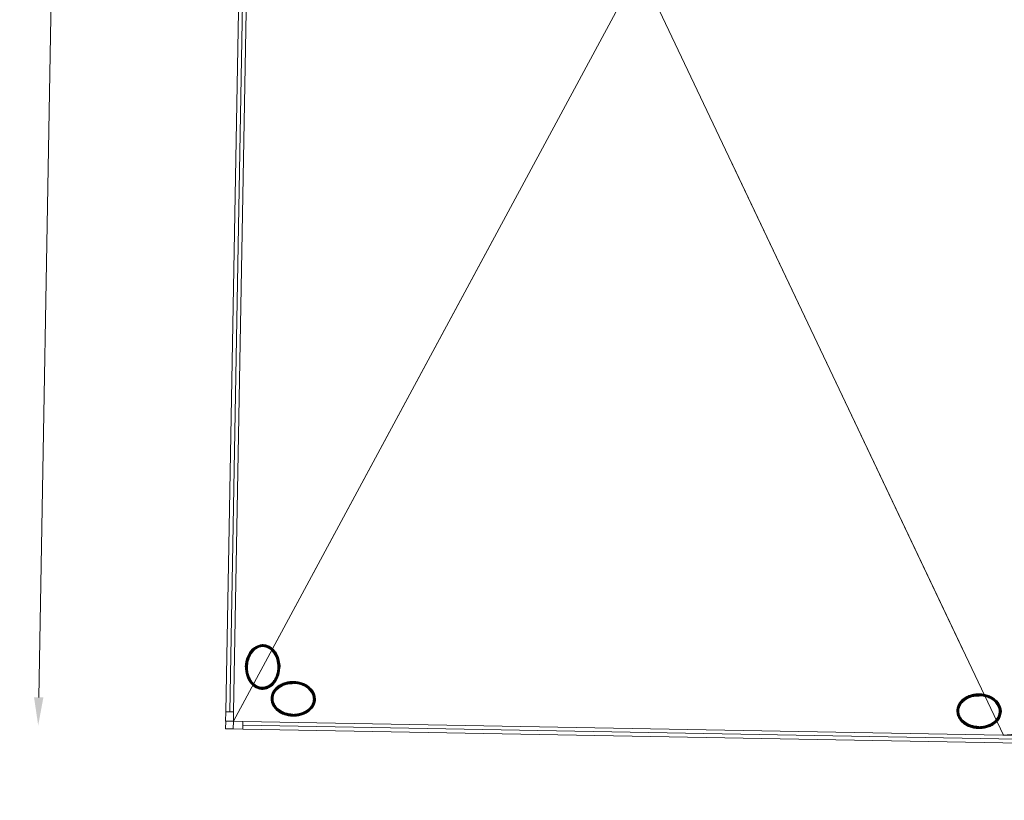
# Model space of a CAD drawing. Header units: millimetres. Extents: x -13022 to 1371524, y -38729 to 632593.
# Tile 348 of 381: x 1136708 to 1143024, y 6853 to 11858. Entities that reach past the tile are written whole.
import ezdxf

# ---------------------------------------------------------------- set-up
doc = ezdxf.new("R2010")
doc.units = ezdxf.units.MM
doc.header["$LTSCALE"] = 35
doc.set_wipeout_variables(frame=1)
doc.linetypes.add('DASHED', pattern=[200, 100, -100])
for name, color, linetype in [('LAYER01', 1, 'Continuous'), ('LAYER102', 1, 'Continuous'), ('LAYER111', 7, 'Continuous'), ('LAYER28', 7, 'Continuous'), ('LAYER30', 7, 'Continuous')]:
    doc.layers.add(name, color=color, linetype=linetype)
doc.styles.get("Standard").update_dxf_attribs({"font": 'simplex.shx'})
doc.dimstyles.new('~R----C~', dxfattribs={"dimtxt": 162, "dimasz": 180, "dimexe": 0.18, "dimexo": 0.0625, "dimgap": 16.2, "dimtad": 1, "dimdec": 0, "dimzin": 0, "dimdsep": 46, "dimtxsty": 'Standard', "dimcen": 0.09, "dimse1": 1, "dimse2": 1, "dimclrd": 7, "dimadec": 0, "dimazin": 0, "dimtfac": 1, "dimtdec": 4, "dimtmove": 0, "dimatfit": 3, "dimfxl": 1, "dimtolj": 1, "dimtzin": 0, "dimlwd": 13, "dimarcsym": 0})
pattern_1 = [(43.96863251, (848492.37885, 130822.67673), (-0.20827933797, 0.21591600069), []), (43.96863251, (848492.38266, 130822.88882), (-0.20827933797, 0.21591600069), [])]
pattern_2 = [(223.96863251, (848492.37885, 130822.67673), (0.20827933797, -0.21591600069), []), (223.96863251, (848492.37503, 130822.46463), (0.20827933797, -0.21591600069), [])]

# ---------------------------------------------------------------- blocks, each defined once
blk = doc.blocks.new('*D152')
at = {"layer": 'Defpoints', "color": 0, "linetype": 'Continuous', "transparency": 16777216}
for p in [(1138028.1, 7311.7), (1162502.5, 6871.1), (1162472.8, 5223.8)]:
    blk.add_point(p, dxfattribs=at)
at = {"layer": 'LAYER102', "color": 7, "linetype": 'Continuous', "lineweight": 13, "transparency": 16777216}
blk.add_line((1138178.4, 5661.1), (1162292.8, 5227), dxfattribs=at)
at = {"layer": 'LAYER102', "color": 7, "linetype": 'Continuous', "transparency": 16777216}
for points in [[(1138179, 5691.1), (1138177.9, 5631.1), (1137998.5, 5664.4)], [(1162293.4, 5257), (1162292.3, 5197), (1162472.8, 5223.8)]]:
    blk.add_solid(points, dxfattribs=at)
at = {"layer": 'LAYER102', "color": 0, "linetype": 'Continuous', "transparency": 16777216, "insert": (1150237.4, 5541.2), "char_height": 162, "attachment_point": 5, "rotation": 358.96863}
blk.add_mtext('\\A1;24478', dxfattribs=at)
blk = doc.blocks.new('*D130')
at = {"layer": 'Defpoints', "color": 0, "linetype": 'Continuous', "transparency": 16777216}
for p in [(1137006.8, 17361.7), (1138208.7, 17340), (1138028.1, 7311.7)]:
    blk.add_point(p, dxfattribs=at)
at = {"layer": 'LAYER102', "color": 7, "linetype": 'Continuous', "lineweight": 13, "transparency": 16777216}
blk.add_line((1136829.5, 7513.3), (1137003.6, 17181.7), dxfattribs=at)
at = {"layer": 'LAYER102', "color": 7, "linetype": 'Continuous', "transparency": 16777216}
for points in [[(1136973.6, 17182.3), (1137033.6, 17181.2), (1137006.8, 17361.7)], [(1136799.6, 7513.8), (1136859.5, 7512.7), (1136826.3, 7333.3)]]:
    blk.add_solid(points, dxfattribs=at)
at = {"layer": 'LAYER102', "color": 0, "linetype": 'Continuous', "transparency": 16777216, "insert": (1136819.4, 12349.2), "char_height": 162, "attachment_point": 5, "rotation": 88.96863}
blk.add_mtext('\\A1;10030', dxfattribs=at)

msp = doc.modelspace()

# ---------------------------------------------------------------- linework, layer by layer
at = {"layer": 'LAYER28', "color": 7, "linetype": 'Continuous', "lineweight": 18}
msp.add_lwpolyline([(1138078.107, 7310.779), (1138028.115, 7311.679), (1138029.015, 7361.671)], dxfattribs=at)
at = {"layer": 'LAYER28', "color": 7, "linetype": 'DASHED', "lineweight": 18}
for points in [[(1138078.107, 7310.779), (1138028.115, 7311.679), (1138029.015, 7361.671)], [(1138029.015, 7361.671), (1138028.115, 7311.679), (1138078.107, 7310.779)]]:
    msp.add_lwpolyline(points, dxfattribs=at)
at = {"layer": 'LAYER30', "color": 7, "linetype": 'Continuous', "lineweight": 18}
for points in [[(1138079.899, 7420.757), (1138078.819, 7360.767), (1138028.827, 7361.667), (1138029.907, 7421.657)], [(1138079.006, 7360.763), (1138138.997, 7359.683), (1138138.097, 7309.691), (1138078.107, 7310.771)]]:
    msp.add_lwpolyline(points, close=True, dxfattribs=at)

# ---------------------------------------------------------------- wipeouts: each hides what was drawn before it
at = {"linetype": 'Continuous'}
for points in [[(1138156.804, 7709.927), (1138158.585, 7732.469), (1138163.265, 7754.592), (1138170.775, 7775.929), (1138179.107, 7792.547), (1138189.604, 7807.892), (1138202.073, 7821.685), (1138216.35, 7833.454), (1138232.697, 7842.176), (1138250.39, 7847.531), (1138268.831, 7849.301), (1138287.165, 7846.861), (1138304.685, 7840.857), (1138320.676, 7831.536), (1138334.519, 7819.254), (1138347.002, 7804.269), (1138357.331, 7787.729), (1138365.324, 7769.926), (1138370.8, 7751.207), (1138374.709, 7728.742), (1138375.706, 7705.963), (1138365.77, 7706.165), (1138364.407, 7731.17), (1138359.317, 7755.696), (1138352.62, 7774.351), (1138343.309, 7791.841), (1138331.594, 7807.813), (1138317.983, 7820.88), (1138301.974, 7830.896), (1138284.276, 7837.435), (1138268.527, 7839.344), (1138252.718, 7837.956), (1138237.569, 7833.314), (1138223.142, 7825.33), (1138210.084, 7815.274), (1138198.68, 7803.376), (1138189.186, 7789.889), (1138178.422, 7768.368), (1138171.195, 7745.416), (1138168.032, 7727.712), (1138166.771, 7709.763)], [(1138464.303, 7613.369), (1138486.837, 7611.58), (1138508.975, 7606.9), (1138530.313, 7599.413), (1138546.947, 7591.081), (1138562.292, 7580.592), (1138576.07, 7568.131), (1138587.845, 7553.839), (1138596.584, 7537.515), (1138601.954, 7519.79), (1138603.716, 7501.349), (1138601.291, 7482.999), (1138595.288, 7465.479), (1138585.967, 7449.488), (1138573.684, 7435.637), (1138558.707, 7423.139), (1138542.143, 7412.802), (1138524.34, 7404.817), (1138505.645, 7399.34), (1138483.165, 7395.439), (1138460.393, 7394.427), (1138460.541, 7404.403), (1138485.539, 7405.773), (1138510.071, 7410.833), (1138528.726, 7417.521), (1138546.24, 7426.833), (1138562.204, 7438.571), (1138575.264, 7452.189), (1138585.272, 7468.191), (1138591.811, 7485.897), (1138593.719, 7501.639), (1138592.316, 7517.44), (1138587.682, 7532.604), (1138579.69, 7547.023), (1138569.642, 7560.081), (1138557.721, 7571.477), (1138544.233, 7580.956), (1138522.736, 7591.72), (1138499.768, 7598.931), (1138482.072, 7602.094), (1138464.123, 7603.355)], [(1142863.528, 7534.171), (1142886.062, 7532.382), (1142908.2, 7527.702), (1142929.537, 7520.215), (1142946.171, 7511.883), (1142961.516, 7501.394), (1142975.294, 7488.933), (1142987.07, 7474.641), (1142995.809, 7458.317), (1143001.178, 7440.592), (1143002.94, 7422.151), (1143000.516, 7403.801), (1142994.512, 7386.282), (1142985.192, 7370.29), (1142972.909, 7356.439), (1142957.932, 7343.941), (1142941.368, 7333.605), (1142923.565, 7325.619), (1142904.87, 7320.142), (1142882.39, 7316.241), (1142859.618, 7315.229), (1142859.766, 7325.205), (1142884.763, 7326.575), (1142909.296, 7331.635), (1142927.951, 7338.323), (1142945.465, 7347.635), (1142961.429, 7359.373), (1142974.488, 7372.991), (1142984.497, 7388.993), (1142991.035, 7406.699), (1142992.944, 7422.441), (1142991.541, 7438.242), (1142986.907, 7453.406), (1142978.915, 7467.825), (1142968.867, 7480.883), (1142956.945, 7492.28), (1142943.457, 7501.758), (1142921.96, 7512.522), (1142898.993, 7519.733), (1142881.297, 7522.896), (1142863.348, 7524.157)]]:
    msp.add_wipeout(points, dxfattribs=at).dxf.layer = 'LAYER111'

# ---------------------------------------------------------------- next in the draw order: hatches: boundary and pattern name
at = {"layer": 'LAYER28', "linetype": 'Continuous', "lineweight": 13}
h = msp.add_hatch(dxfattribs=at)
h.set_pattern_fill('~A--FYV~', angle=-1.0313675, style=0, pattern_type=0)
h.set_pattern_definition([(133.96863251, (848492.37885, 130822.67673), (-0.21591600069, -0.20827933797), []), (133.96863251, (848492.16675, 130822.68054), (-0.21591600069, -0.20827933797), [])])
h.paths.add_polyline_path([(1138156.804, 7709.927, -0.09710502), (1138170.744, 7775.937, -0.10169259), (1138202.011, 7821.694, -0.20036748), (1138268.832, 7849.34, -0.20044202), (1138334.552, 7819.308, -0.13761542), (1138370.832, 7751.238, -0.06379176), (1138375.768, 7705.985), (1138365.77, 7706.165, 0.07460022), (1138359.286, 7755.696, 0.108905), (1138331.594, 7807.828, 0.15545303), (1138284.245, 7837.435, 0.15789061), (1138237.538, 7833.307, 0.15190333), (1138189.185, 7789.857, 0.0798486), (1138171.195, 7745.393, 0.05330223), (1138166.802, 7709.747)], flags=0)
h = msp.add_hatch(dxfattribs=at)
h.set_pattern_fill('~A--FYV~', angle=-1.0313675, style=0, pattern_type=0)
h.set_pattern_definition(pattern_1)
h.paths.add_polyline_path([(1138464.303, 7613.369, -0.09710502), (1138530.313, 7599.405, -0.10169259), (1138576.069, 7568.115, -0.20036748), (1138603.747, 7501.341, -0.20044202), (1138573.684, 7435.606, -0.13761542), (1138505.644, 7399.309, -0.06379176), (1138460.361, 7394.389), (1138460.541, 7404.403, 0.07460022), (1138510.103, 7410.84, 0.108905), (1138562.235, 7438.57, 0.15545303), (1138591.842, 7485.896, 0.15789061), (1138587.682, 7532.596, 0.15190333), (1138544.233, 7580.972, 0.0798486), (1138499.799, 7598.946, 0.05330223), (1138464.123, 7603.363)], flags=0)
h = msp.add_hatch(dxfattribs=at)
h.set_pattern_fill('~A--FYV~', angle=-1.0313675, style=0, pattern_type=0)
h.set_pattern_definition(pattern_1)
h.paths.add_polyline_path([(1142863.528, 7534.171, -0.09710502), (1142929.537, 7520.207, -0.10169259), (1142975.294, 7488.917, -0.20036748), (1143002.972, 7422.143, -0.20044202), (1142972.908, 7356.408, -0.13761542), (1142904.869, 7320.111, -0.06379176), (1142859.586, 7315.191), (1142859.766, 7325.205, 0.07460022), (1142909.327, 7331.642, 0.108905), (1142961.46, 7359.372, 0.15545303), (1142991.067, 7406.698, 0.15789061), (1142986.907, 7453.398, 0.15190333), (1142943.458, 7501.774, 0.0798486), (1142899.024, 7519.748, 0.05330223), (1142863.348, 7524.165)], flags=0)

# ---------------------------------------------------------------- next in the draw order: linework, layer by layer
at = {"layer": 'LAYER28', "color": 7, "linetype": 'Continuous', "lineweight": 25}
for points in [[(1138156.804, 7709.927, -0.09710502), (1138170.744, 7775.937, -0.10169259), (1138202.011, 7821.694, -0.20036748), (1138268.832, 7849.34, -0.20044202), (1138334.552, 7819.308, -0.13761542), (1138370.832, 7751.238, -0.06379176), (1138375.768, 7705.985), (1138365.77, 7706.165, 0.07460022), (1138359.286, 7755.696, 0.108905), (1138331.594, 7807.828, 0.15545303), (1138284.245, 7837.435, 0.15789061), (1138237.538, 7833.307, 0.15190333), (1138189.185, 7789.857, 0.0798486), (1138171.195, 7745.393, 0.05330223), (1138166.802, 7709.747)], [(1138464.303, 7613.369, -0.09710502), (1138530.313, 7599.405, -0.10169259), (1138576.069, 7568.115, -0.20036748), (1138603.747, 7501.341, -0.20044202), (1138573.684, 7435.606, -0.13761542), (1138505.644, 7399.309, -0.06379176), (1138460.361, 7394.389), (1138460.541, 7404.403, 0.07460022), (1138510.103, 7410.84, 0.108905), (1138562.235, 7438.57, 0.15545303), (1138591.842, 7485.896, 0.15789061), (1138587.682, 7532.596, 0.15190333), (1138544.233, 7580.972, 0.0798486), (1138499.799, 7598.946, 0.05330223), (1138464.123, 7603.363)], [(1142863.528, 7534.171, -0.09710502), (1142929.537, 7520.207, -0.10169259), (1142975.294, 7488.917, -0.20036748), (1143002.972, 7422.143, -0.20044202), (1142972.908, 7356.408, -0.13761542), (1142904.869, 7320.111, -0.06379176), (1142859.586, 7315.191), (1142859.766, 7325.205, 0.07460022), (1142909.327, 7331.642, 0.108905), (1142961.46, 7359.372, 0.15545303), (1142991.067, 7406.698, 0.15789061), (1142986.907, 7453.398, 0.15190333), (1142943.458, 7501.774, 0.0798486), (1142899.024, 7519.748, 0.05330223), (1142863.348, 7524.165)]]:
    msp.add_lwpolyline(points, format="xyb", close=True, dxfattribs=at)

# ---------------------------------------------------------------- next in the draw order: wipeouts: each hides what was drawn before it
at = {"linetype": 'Continuous'}
for points in [[(1138464.123, 7603.363), (1138446.14, 7602.749), (1138428.342, 7600.225), (1138405.161, 7593.844), (1138383.259, 7583.862), (1138369.439, 7574.867), (1138357.145, 7563.899), (1138346.603, 7551.204), (1138338.097, 7537.074), (1138332.92, 7522.086), (1138330.949, 7506.353), (1138332.29, 7490.553), (1138338.187, 7472.624), (1138347.613, 7456.272), (1138360.174, 7442.2), (1138375.705, 7429.895), (1138392.873, 7419.967), (1138411.275, 7412.603), (1138435.609, 7406.657), (1138460.541, 7404.379), (1138460.361, 7394.389), (1138437.64, 7396.228), (1138415.315, 7400.935), (1138396.798, 7407.09), (1138379.294, 7415.703), (1138363.113, 7426.629), (1138348.595, 7439.658), (1138336.819, 7453.95), (1138328.081, 7470.29), (1138322.711, 7488.014), (1138320.949, 7506.455), (1138323.405, 7524.813), (1138329.378, 7542.333), (1138338.698, 7558.324), (1138351.012, 7572.183), (1138365.261, 7584.147), (1138380.974, 7594.084), (1138397.866, 7601.813), (1138419.459, 7608.527), (1138441.751, 7612.4), (1138464.335, 7613.376)], [(1142863.348, 7524.165), (1142845.365, 7523.551), (1142827.567, 7521.027), (1142804.386, 7514.646), (1142782.484, 7504.664), (1142768.663, 7495.669), (1142756.37, 7484.701), (1142745.827, 7472.006), (1142737.322, 7457.876), (1142732.145, 7442.888), (1142730.174, 7427.156), (1142731.515, 7411.355), (1142737.412, 7393.426), (1142746.838, 7377.074), (1142759.399, 7363.002), (1142774.93, 7350.697), (1142792.098, 7340.769), (1142810.499, 7333.405), (1142834.834, 7327.459), (1142859.766, 7325.181), (1142859.586, 7315.191), (1142836.865, 7317.03), (1142814.54, 7321.737), (1142796.023, 7327.892), (1142778.519, 7336.505), (1142762.338, 7347.431), (1142747.82, 7360.46), (1142736.044, 7374.752), (1142727.305, 7391.092), (1142721.936, 7408.816), (1142720.174, 7427.257), (1142722.63, 7445.615), (1142728.602, 7463.135), (1142737.923, 7479.126), (1142750.237, 7492.985), (1142764.486, 7504.949), (1142780.199, 7514.887), (1142797.09, 7522.615), (1142818.684, 7529.329), (1142840.976, 7533.202), (1142863.559, 7534.178)]]:
    msp.add_wipeout(points, dxfattribs=at).dxf.layer = 'LAYER111'

# ---------------------------------------------------------------- next in the draw order: hatches: boundary and pattern name
at = {"layer": 'LAYER28', "linetype": 'Continuous', "lineweight": 13}
h = msp.add_hatch(dxfattribs=at)
h.set_pattern_fill('~A--FYV~', angle=-1.0313675, style=0, pattern_type=0)
h.set_pattern_definition(pattern_2)
h.paths.add_polyline_path([(1138464.303, 7613.369, 0.09710502), (1138397.834, 7601.79, 0.10169259), (1138350.981, 7572.168, 0.20036748), (1138320.98, 7506.431, 0.20044202), (1138348.595, 7439.658, 0.13761542), (1138415.347, 7400.934, 0.06379176), (1138460.361, 7394.389), (1138460.541, 7404.403, -0.07460022), (1138411.306, 7412.618, -0.108905), (1138360.206, 7442.207, -0.15545303), (1138332.321, 7490.568, -0.15789061), (1138338.097, 7537.089, -0.15190333), (1138383.259, 7583.87, -0.0798486), (1138428.373, 7600.232, -0.05330223), (1138464.123, 7603.363)], flags=0)
h = msp.add_hatch(dxfattribs=at)
h.set_pattern_fill('~A--FYV~', angle=-1.0313675, style=0, pattern_type=0)
h.set_pattern_definition(pattern_2)
h.paths.add_polyline_path([(1142863.528, 7534.171, 0.09710502), (1142797.059, 7522.592, 0.10169259), (1142750.205, 7492.97, 0.20036748), (1142720.205, 7427.233, 0.20044202), (1142747.82, 7360.46, 0.13761542), (1142814.571, 7321.737, 0.06379176), (1142859.586, 7315.191), (1142859.766, 7325.205, -0.07460022), (1142810.531, 7333.421, -0.108905), (1142759.43, 7363.009, -0.15545303), (1142731.546, 7411.37, -0.15789061), (1142737.322, 7457.891, -0.15190333), (1142782.484, 7504.672, -0.0798486), (1142827.598, 7521.034, -0.05330223), (1142863.348, 7524.165)], flags=0)

# ---------------------------------------------------------------- next in the draw order: linework, layer by layer
at = {"layer": 'LAYER01', "color": 7, "linetype": 'Continuous', "lineweight": 25}
for points in [[(1138603.747, 7501.341), (1138603.604, 7507.266), (1138603.148, 7513.189), (1138602.191, 7519.083), (1138600.858, 7524.928), (1138599.087, 7530.718), (1138596.94, 7536.422), (1138594.415, 7542.039), (1138591.514, 7547.537), (1138588.173, 7552.911), (1138584.516, 7558.149), (1138580.482, 7563.215), (1138576.069, 7568.115), (1138571.403, 7572.817), (1138566.358, 7577.323), (1138560.997, 7581.615), (1138555.382, 7585.678), (1138549.45, 7589.504), (1138543.326, 7593.068), (1138536.947, 7596.379), (1138530.313, 7599.413), (1138523.486, 7602.177), (1138516.53, 7604.646), (1138509.38, 7606.822), (1138502.038, 7608.689), (1138494.627, 7610.26), (1138487.149, 7611.512), (1138479.602, 7612.445), (1138471.987, 7613.066), (1138464.303, 7613.369), (1138456.677, 7613.342), (1138448.982, 7612.996), (1138441.406, 7612.336), (1138433.887, 7611.354), (1138426.425, 7610.05), (1138419.082, 7608.448), (1138411.859, 7606.531), (1138404.756, 7604.314), (1138397.834, 7601.798), (1138391.095, 7599.005), (1138384.601, 7595.926), (1138378.353, 7592.584), (1138372.287, 7588.974), (1138366.529, 7585.116), (1138361.017, 7581.02), (1138355.813, 7576.699), (1138350.981, 7572.168), (1138346.395, 7567.429), (1138342.181, 7562.512), (1138338.338, 7557.408), (1138334.806, 7552.159), (1138331.708, 7546.768), (1138328.983, 7541.246), (1138326.632, 7535.623), (1138324.653, 7529.9), (1138323.111, 7524.107), (1138322.006, 7518.251), (1138321.274, 7512.349), (1138320.918, 7506.432), (1138321.061, 7500.491), (1138321.579, 7494.575), (1138322.473, 7488.683), (1138323.806, 7482.83), (1138325.577, 7477.047), (1138327.725, 7471.336), (1138330.249, 7465.727), (1138333.15, 7460.22), (1138336.492, 7454.847), (1138340.148, 7449.624), (1138344.183, 7444.551), (1138348.595, 7439.658), (1138353.261, 7434.948), (1138358.306, 7430.435), (1138363.667, 7426.15), (1138369.282, 7422.087), (1138375.215, 7418.269), (1138381.339, 7414.689), (1138387.718, 7411.387), (1138394.352, 7408.345), (1138401.178, 7405.589), (1138408.197, 7403.118), (1138415.347, 7400.942), (1138422.627, 7399.069), (1138430.037, 7397.505), (1138437.516, 7396.253), (1138445.063, 7395.321), (1138452.74, 7394.698), (1138460.361, 7394.404), (1138468.05, 7394.422), (1138475.683, 7394.769), (1138483.258, 7395.43), (1138490.777, 7396.412), (1138498.239, 7397.707), (1138505.645, 7399.317), (1138512.868, 7401.234), (1138519.909, 7403.451), (1138526.83, 7405.96), (1138533.569, 7408.761), (1138540.063, 7411.832), (1138546.312, 7415.189), (1138552.378, 7418.791), (1138558.136, 7422.649), (1138563.648, 7426.738), (1138568.851, 7431.067), (1138573.684, 7435.606), (1138578.27, 7440.336), (1138582.484, 7445.261), (1138586.326, 7450.349), (1138589.859, 7455.599), (1138592.956, 7460.997), (1138595.681, 7466.512), (1138598.033, 7472.142), (1138600.011, 7477.857), (1138601.553, 7483.659), (1138602.721, 7489.514), (1138603.39, 7495.409)], [(1138593.748, 7501.521), (1138593.655, 7506.758), (1138593.187, 7512.001), (1138592.405, 7517.196), (1138591.186, 7522.352), (1138589.653, 7527.489), (1138587.682, 7532.604), (1138585.46, 7537.629), (1138582.798, 7542.56), (1138579.822, 7547.42), (1138576.532, 7552.167), (1138572.864, 7556.749), (1138568.819, 7561.229), (1138564.521, 7565.549), (1138559.845, 7569.697), (1138554.916, 7573.669), (1138549.733, 7577.419), (1138544.233, 7580.972), (1138538.48, 7584.302), (1138532.534, 7587.394), (1138526.334, 7590.233), (1138519.942, 7592.825), (1138513.421, 7595.146), (1138506.644, 7597.19), (1138499.799, 7598.946), (1138492.763, 7600.433), (1138485.72, 7601.614), (1138478.547, 7602.494), (1138471.369, 7603.084), (1138464.123, 7603.371), (1138456.934, 7603.344), (1138449.677, 7603.013), (1138442.477, 7602.393), (1138435.397, 7601.465), (1138428.311, 7600.233), (1138421.408, 7598.725), (1138414.624, 7596.925), (1138407.961, 7594.841), (1138401.479, 7592.473), (1138395.181, 7589.859), (1138389.129, 7586.991), (1138383.259, 7583.878), (1138377.636, 7580.525), (1138372.32, 7576.941), (1138367.189, 7573.157), (1138362.429, 7569.188), (1138357.979, 7565.041), (1138353.837, 7560.708), (1138350.007, 7556.245), (1138346.485, 7551.605), (1138343.337, 7546.871), (1138340.562, 7542.038), (1138338.035, 7537.082), (1138335.944, 7532.08), (1138334.228, 7527.001), (1138332.885, 7521.868), (1138331.854, 7516.683), (1138331.197, 7511.459), (1138330.916, 7506.252), (1138331.009, 7501.023), (1138331.478, 7495.788), (1138332.321, 7490.568), (1138333.478, 7485.383), (1138335.011, 7480.253), (1138336.92, 7475.171), (1138339.267, 7470.135), (1138341.866, 7465.197), (1138344.842, 7460.362), (1138348.195, 7455.605), (1138351.862, 7450.999), (1138355.845, 7446.528), (1138360.143, 7442.208), (1138364.757, 7438.07), (1138369.749, 7434.112), (1138374.932, 7430.339), (1138380.431, 7426.794), (1138386.185, 7423.455), (1138392.13, 7420.379), (1138398.33, 7417.532), (1138404.722, 7414.94), (1138411.306, 7412.618), (1138418.021, 7410.575), (1138424.865, 7408.811), (1138431.902, 7407.333), (1138438.944, 7406.151), (1138446.117, 7405.272), (1138453.295, 7404.682), (1138460.541, 7404.403), (1138467.793, 7404.421), (1138474.987, 7404.752), (1138482.187, 7405.373), (1138489.268, 7406.3), (1138496.353, 7407.524), (1138503.257, 7409.041), (1138510.103, 7410.84), (1138516.704, 7412.924), (1138523.185, 7415.277), (1138529.483, 7417.898), (1138535.535, 7420.766), (1138541.405, 7423.904), (1138547.029, 7427.248), (1138552.344, 7430.817), (1138557.413, 7434.594), (1138562.235, 7438.57), (1138566.686, 7442.748), (1138570.89, 7447.072), (1138574.721, 7451.527), (1138578.179, 7456.137), (1138581.328, 7460.886), (1138584.165, 7465.727), (1138586.567, 7470.661), (1138588.721, 7475.709), (1138590.437, 7480.78), (1138591.842, 7485.896), (1138592.81, 7491.059), (1138593.467, 7496.275)], [(1143002.972, 7422.143), (1143002.828, 7428.068), (1143002.372, 7433.992), (1143001.416, 7439.885), (1143000.083, 7445.73), (1142998.312, 7451.521), (1142996.164, 7457.224), (1142993.64, 7462.841), (1142990.739, 7468.339), (1142987.397, 7473.713), (1142983.741, 7478.951), (1142979.706, 7484.017), (1142975.294, 7488.917), (1142970.628, 7493.619), (1142965.583, 7498.125), (1142960.222, 7502.418), (1142954.607, 7506.48), (1142948.675, 7510.306), (1142942.55, 7513.87), (1142936.171, 7517.181), (1142929.537, 7520.215), (1142922.711, 7522.979), (1142915.754, 7525.448), (1142908.605, 7527.624), (1142901.262, 7529.491), (1142893.852, 7531.062), (1142886.373, 7532.314), (1142878.826, 7533.247), (1142871.211, 7533.869), (1142863.528, 7534.171), (1142855.901, 7534.144), (1142848.206, 7533.798), (1142840.631, 7533.138), (1142833.112, 7532.156), (1142825.65, 7530.852), (1142818.307, 7529.25), (1142811.084, 7527.333), (1142803.98, 7525.116), (1142797.059, 7522.6), (1142790.32, 7519.807), (1142783.826, 7516.728), (1142777.577, 7513.387), (1142771.511, 7509.776), (1142765.754, 7505.918), (1142760.241, 7501.822), (1142755.038, 7497.501), (1142750.205, 7492.97), (1142745.619, 7488.231), (1142741.405, 7483.314), (1142737.563, 7478.21), (1142734.03, 7472.961), (1142730.933, 7467.57), (1142728.208, 7462.048), (1142725.856, 7456.425), (1142723.878, 7450.702), (1142722.336, 7444.909), (1142721.23, 7439.053), (1142720.499, 7433.151), (1142720.142, 7427.235), (1142720.285, 7421.294), (1142720.804, 7415.377), (1142721.698, 7409.485), (1142723.03, 7403.632), (1142724.802, 7397.849), (1142726.949, 7392.138), (1142729.474, 7386.529), (1142732.375, 7381.023), (1142735.716, 7375.649), (1142739.373, 7370.426), (1142743.407, 7365.353), (1142747.82, 7360.46), (1142752.486, 7355.75), (1142757.53, 7351.237), (1142762.892, 7346.952), (1142768.507, 7342.889), (1142774.439, 7339.071), (1142780.563, 7335.491), (1142786.942, 7332.189), (1142793.576, 7329.147), (1142800.403, 7326.391), (1142807.422, 7323.92), (1142814.571, 7321.744), (1142821.851, 7319.871), (1142829.262, 7318.307), (1142836.741, 7317.055), (1142844.287, 7316.123), (1142851.965, 7315.5), (1142859.586, 7315.206), (1142867.275, 7315.224), (1142874.908, 7315.571), (1142882.483, 7316.232), (1142890.002, 7317.214), (1142897.464, 7318.51), (1142904.869, 7320.119), (1142912.092, 7322.036), (1142919.133, 7324.253), (1142926.055, 7326.762), (1142932.794, 7329.563), (1142939.288, 7332.634), (1142945.537, 7335.991), (1142951.602, 7339.593), (1142957.36, 7343.451), (1142962.872, 7347.54), (1142968.076, 7351.869), (1142972.908, 7356.408), (1142977.494, 7361.138), (1142981.709, 7366.063), (1142985.551, 7371.151), (1142989.083, 7376.401), (1142992.181, 7381.799), (1142994.906, 7387.314), (1142997.258, 7392.944), (1142999.236, 7398.659), (1143000.778, 7404.461), (1143001.946, 7410.316), (1143002.615, 7416.211)], [(1142992.973, 7422.323), (1142992.88, 7427.56), (1142992.412, 7432.803), (1142991.63, 7437.998), (1142990.41, 7443.154), (1142988.877, 7448.291), (1142986.907, 7453.406), (1142984.684, 7458.431), (1142982.023, 7463.363), (1142979.047, 7468.222), (1142975.757, 7472.969), (1142972.089, 7477.551), (1142968.044, 7482.031), (1142963.746, 7486.352), (1142959.07, 7490.499), (1142954.141, 7494.471), (1142948.957, 7498.221), (1142943.458, 7501.774), (1142937.704, 7505.105), (1142931.759, 7508.196), (1142925.559, 7511.035), (1142919.167, 7513.627), (1142912.645, 7515.948), (1142905.869, 7517.992), (1142899.024, 7519.748), (1142891.987, 7521.235), (1142884.945, 7522.416), (1142877.772, 7523.296), (1142870.594, 7523.886), (1142863.348, 7524.173), (1142856.159, 7524.146), (1142848.902, 7523.815), (1142841.702, 7523.195), (1142834.621, 7522.267), (1142827.536, 7521.035), (1142820.632, 7519.527), (1142813.849, 7517.727), (1142807.185, 7515.643), (1142800.704, 7513.275), (1142794.406, 7510.661), (1142788.353, 7507.793), (1142782.484, 7504.68), (1142776.86, 7501.327), (1142771.545, 7497.743), (1142766.413, 7493.959), (1142761.654, 7489.99), (1142757.203, 7485.843), (1142753.062, 7481.51), (1142749.231, 7477.047), (1142745.71, 7472.407), (1142742.561, 7467.673), (1142739.786, 7462.84), (1142737.259, 7457.885), (1142735.169, 7452.882), (1142733.452, 7447.803), (1142732.11, 7442.67), (1142731.079, 7437.485), (1142730.422, 7432.261), (1142730.141, 7427.055), (1142730.234, 7421.825), (1142730.702, 7416.59), (1142731.546, 7411.37), (1142732.703, 7406.185), (1142734.236, 7401.055), (1142736.145, 7395.973), (1142738.492, 7390.937), (1142741.091, 7385.999), (1142744.067, 7381.164), (1142747.419, 7376.407), (1142751.087, 7371.801), (1142755.07, 7367.331), (1142759.368, 7363.01), (1142763.981, 7358.872), (1142768.974, 7354.914), (1142774.156, 7351.141), (1142779.656, 7347.596), (1142785.409, 7344.257), (1142791.355, 7341.181), (1142797.555, 7338.335), (1142803.947, 7335.743), (1142810.531, 7333.421), (1142817.245, 7331.377), (1142824.09, 7329.613), (1142831.127, 7328.135), (1142838.169, 7326.953), (1142845.342, 7326.074), (1142852.52, 7325.484), (1142859.766, 7325.205), (1142867.017, 7325.223), (1142874.212, 7325.554), (1142881.412, 7326.175), (1142888.492, 7327.102), (1142895.578, 7328.326), (1142902.481, 7329.843), (1142909.327, 7331.642), (1142915.928, 7333.727), (1142922.409, 7336.079), (1142928.708, 7338.7), (1142934.76, 7341.569), (1142940.63, 7344.706), (1142946.254, 7348.05), (1142951.569, 7351.619), (1142956.638, 7355.396), (1142961.46, 7359.372), (1142965.911, 7363.55), (1142970.114, 7367.874), (1142973.945, 7372.329), (1142977.404, 7376.94), (1142980.552, 7381.688), (1142983.39, 7386.529), (1142985.792, 7391.463), (1142987.945, 7396.511), (1142989.662, 7401.582), (1142991.067, 7406.698), (1142992.035, 7411.861), (1142992.691, 7417.077)]]:
    msp.add_lwpolyline(points, close=True, dxfattribs=at)
at = {"layer": 'LAYER28', "color": 7, "linetype": 'Continuous', "lineweight": 25}
for points in [[(1138464.303, 7613.369, 0.09710502), (1138397.834, 7601.79, 0.10169259), (1138350.981, 7572.168, 0.20036748), (1138320.98, 7506.431, 0.20044202), (1138348.595, 7439.658, 0.13761542), (1138415.347, 7400.934, 0.06379176), (1138460.361, 7394.389), (1138460.541, 7404.403, -0.07460022), (1138411.306, 7412.618, -0.108905), (1138360.206, 7442.207, -0.15545303), (1138332.321, 7490.568, -0.15789061), (1138338.097, 7537.089, -0.15190333), (1138383.259, 7583.87, -0.0798486), (1138428.373, 7600.232, -0.05330223), (1138464.123, 7603.363)], [(1142863.528, 7534.171, 0.09710502), (1142797.059, 7522.592, 0.10169259), (1142750.205, 7492.97, 0.20036748), (1142720.205, 7427.233, 0.20044202), (1142747.82, 7360.46, 0.13761542), (1142814.571, 7321.737, 0.06379176), (1142859.586, 7315.191), (1142859.766, 7325.205, -0.07460022), (1142810.531, 7333.421, -0.108905), (1142759.43, 7363.009, -0.15545303), (1142731.546, 7411.37, -0.15789061), (1142737.322, 7457.891, -0.15190333), (1142782.484, 7504.672, -0.0798486), (1142827.598, 7521.034, -0.05330223), (1142863.348, 7524.165)]]:
    msp.add_lwpolyline(points, format="xyb", close=True, dxfattribs=at)
at = {"layer": 'LAYER30', "color": 7, "linetype": 'Continuous', "lineweight": 18}
for points in [[(1138138.547, 7334.687), (1162392.929, 6898.058)], [(1138138.997, 7359.683), (1162393.379, 6923.054)], [(1138138.097, 7309.691), (1162392.479, 6873.063)]]:
    msp.add_lwpolyline(points, dxfattribs=at)

# ---------------------------------------------------------------- next in the draw order: dimensions: what is measured, and where the dimension line sits
at = {"layer": 'LAYER102', "color": 7, "linetype": 'Continuous'}
dim = msp.add_linear_dim(base=(1162472.805, 5223.764), p1=(1138028.115, 7311.679), p2=(1162502.462, 6871.075), angle=358.9686325, dimstyle='~R----C~', dxfattribs=at)
dim.commit()
dim.dimension.update_dxf_attribs({"geometry": '*D152', "text_midpoint": (1150237.382, 5541.25)})

# ---------------------------------------------------------------- next in the draw order: wipeouts: each hides what was drawn before it
at = {"linetype": 'Continuous'}
msp.add_wipeout([(1138166.802, 7709.747), (1138167.416, 7691.772), (1138169.94, 7673.966), (1138176.336, 7650.769), (1138186.319, 7628.883), (1138195.322, 7615.07), (1138206.258, 7602.77), (1138218.946, 7592.251), (1138233.077, 7583.761), (1138248.048, 7578.576), (1138263.797, 7576.613), (1138279.573, 7577.954), (1138297.495, 7583.843), (1138313.823, 7593.27), (1138327.927, 7605.83), (1138340.24, 7621.361), (1138350.144, 7638.514), (1138357.507, 7656.908), (1138363.446, 7681.227), (1138365.707, 7706.159), (1138375.768, 7705.985), (1138373.921, 7683.249), (1138369.238, 7660.939), (1138363.091, 7642.422), (1138354.462, 7624.91), (1138343.544, 7608.745), (1138330.499, 7594.212), (1138316.222, 7582.428), (1138299.875, 7573.689), (1138282.151, 7568.328), (1138263.709, 7566.55), (1138245.344, 7568.983), (1138227.824, 7574.979), (1138211.833, 7584.299), (1138197.958, 7596.582), (1138185.994, 7610.823), (1138176.056, 7626.544), (1138168.328, 7643.459), (1138161.622, 7665.06), (1138157.741, 7687.336), (1138156.742, 7709.936)], dxfattribs=at).dxf.layer = 'LAYER111'

# ---------------------------------------------------------------- next in the draw order: hatches: boundary and pattern name
at = {"layer": 'LAYER28', "linetype": 'Continuous', "lineweight": 13}
h = msp.add_hatch(dxfattribs=at)
h.set_pattern_fill('~A--FYV~', angle=-1.0313675, style=0, pattern_type=0)
h.set_pattern_definition([(313.96863251, (848492.37885, 130822.67673), (0.21591600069, 0.20827933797), []), (313.96863251, (848492.59094, 130822.6729), (0.21591600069, 0.20827933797), [])])
h.paths.add_polyline_path([(1138156.804, 7709.927, 0.09710502), (1138168.359, 7643.459, 0.10169259), (1138197.958, 7596.606, 0.20036748), (1138263.741, 7566.573, 0.20044202), (1138330.499, 7594.22, 0.13761542), (1138369.207, 7660.94, 0.06379176), (1138375.768, 7705.985), (1138365.77, 7706.165, -0.07460022), (1138357.507, 7656.9, -0.108905), (1138327.958, 7605.806, -0.15545303), (1138279.573, 7577.923, -0.15789061), (1138233.045, 7583.73, -0.15190333), (1138186.287, 7628.883, -0.0798486), (1138169.909, 7673.967, -0.05330223), (1138166.802, 7709.747)], flags=0)

# ---------------------------------------------------------------- next in the draw order: linework, layer by layer
at = {"layer": 'LAYER01', "color": 7, "linetype": 'Continuous', "lineweight": 25}
for points in [[(1138268.832, 7849.34), (1138262.891, 7849.228), (1138256.944, 7848.741), (1138251.051, 7847.816), (1138245.214, 7846.483), (1138239.431, 7844.712), (1138233.704, 7842.565), (1138228.095, 7840.04), (1138222.604, 7837.107), (1138217.231, 7833.797), (1138211.977, 7830.141), (1138206.966, 7826.106), (1138202.011, 7821.694), (1138197.363, 7816.996), (1138192.834, 7811.952), (1138188.55, 7806.622), (1138184.448, 7801.007), (1138180.653, 7795.074), (1138177.104, 7788.918), (1138173.801, 7782.539), (1138170.744, 7775.937), (1138167.996, 7769.11), (1138165.495, 7762.123), (1138163.303, 7754.974), (1138161.484, 7747.662), (1138159.913, 7740.251), (1138158.653, 7732.773), (1138157.704, 7725.195), (1138157.067, 7717.58), (1138156.804, 7709.927), (1138156.791, 7702.27), (1138157.153, 7694.606), (1138157.829, 7687.03), (1138158.819, 7679.48), (1138160.122, 7672.018), (1138161.678, 7664.676), (1138163.611, 7657.453), (1138165.859, 7650.38), (1138168.359, 7643.459), (1138171.176, 7636.719), (1138174.247, 7630.225), (1138177.572, 7623.946), (1138181.152, 7617.912), (1138185.049, 7612.153), (1138189.138, 7606.641), (1138193.482, 7601.437), (1138197.958, 7596.574), (1138202.752, 7592.019), (1138207.614, 7587.805), (1138212.733, 7583.963), (1138217.983, 7580.43), (1138223.366, 7577.333), (1138228.879, 7574.577), (1138234.525, 7572.225), (1138240.241, 7570.278), (1138246.027, 7568.736), (1138251.882, 7567.599), (1138257.808, 7566.867), (1138263.74, 7566.542), (1138269.681, 7566.654), (1138275.566, 7567.173), (1138281.459, 7568.098), (1138287.296, 7569.431), (1138293.078, 7571.171), (1138298.806, 7573.318), (1138304.415, 7575.874), (1138309.906, 7578.775), (1138315.279, 7582.117), (1138320.533, 7585.773), (1138325.607, 7589.807), (1138330.499, 7594.188), (1138335.209, 7598.886), (1138339.738, 7603.93), (1138344.023, 7609.291), (1138348.062, 7614.907), (1138351.856, 7620.808), (1138355.468, 7626.963), (1138358.771, 7633.342), (1138361.828, 7639.976), (1138364.576, 7646.802), (1138367.015, 7653.791), (1138369.207, 7660.94), (1138371.088, 7668.22), (1138372.659, 7675.63), (1138373.919, 7683.14), (1138374.805, 7690.688), (1138375.443, 7698.334), (1138375.768, 7705.985), (1138375.719, 7713.644), (1138375.356, 7721.276), (1138374.743, 7728.882), (1138373.753, 7736.402), (1138372.45, 7743.864), (1138370.832, 7751.238), (1138368.899, 7758.461), (1138366.714, 7765.533), (1138364.213, 7772.454), (1138361.396, 7779.162), (1138358.325, 7785.656), (1138354.937, 7791.937), (1138351.358, 7798.002), (1138347.524, 7803.76), (1138343.434, 7809.24), (1138339.09, 7814.444), (1138334.552, 7819.308), (1138329.821, 7823.894), (1138324.896, 7828.108), (1138319.777, 7831.951), (1138314.526, 7835.452), (1138309.144, 7838.581), (1138303.63, 7841.306), (1138297.984, 7843.658), (1138292.269, 7845.636), (1138286.483, 7847.178), (1138280.627, 7848.315), (1138274.764, 7849.014)], [(1138268.652, 7839.341), (1138263.399, 7839.248), (1138258.14, 7838.812), (1138252.937, 7837.999), (1138247.79, 7836.81), (1138242.636, 7835.246), (1138237.538, 7833.307), (1138232.496, 7831.053), (1138227.573, 7828.423), (1138222.706, 7825.447), (1138217.958, 7822.126), (1138213.392, 7818.458), (1138208.944, 7814.443), (1138204.615, 7810.114), (1138200.468, 7805.469), (1138196.504, 7800.54), (1138192.723, 7795.357), (1138189.185, 7789.857), (1138185.831, 7784.104), (1138182.786, 7778.158), (1138179.924, 7771.959), (1138177.309, 7765.567), (1138175.003, 7759.014), (1138172.944, 7752.269), (1138171.195, 7745.393), (1138169.693, 7738.387), (1138168.566, 7731.344), (1138167.687, 7724.171), (1138167.057, 7716.963), (1138166.802, 7709.747), (1138166.797, 7702.527), (1138167.167, 7695.27), (1138167.788, 7688.101), (1138168.66, 7680.99), (1138169.908, 7673.936), (1138171.409, 7667.032), (1138173.224, 7660.217), (1138175.293, 7653.585), (1138177.676, 7647.073), (1138180.313, 7640.774), (1138183.142, 7634.722), (1138186.287, 7628.852), (1138189.624, 7623.26), (1138193.216, 7617.913), (1138197, 7612.813), (1138200.977, 7608.053), (1138205.085, 7603.603), (1138209.449, 7599.431), (1138213.88, 7595.6), (1138218.568, 7592.109), (1138223.262, 7588.93), (1138228.088, 7586.155), (1138233.044, 7583.66), (1138238.069, 7581.569), (1138243.164, 7579.852), (1138248.265, 7578.478), (1138253.498, 7577.478), (1138258.675, 7576.822), (1138263.92, 7576.54), (1138269.11, 7576.634), (1138274.37, 7577.102), (1138279.573, 7577.915), (1138284.782, 7579.102), (1138289.873, 7580.636), (1138294.971, 7582.545), (1138300.013, 7584.861), (1138304.936, 7587.46), (1138309.803, 7590.466), (1138314.552, 7593.788), (1138319.181, 7597.455), (1138323.629, 7601.469), (1138327.957, 7605.767), (1138332.103, 7610.381), (1138336.068, 7615.341), (1138339.787, 7620.557), (1138343.387, 7626.055), (1138346.678, 7631.778), (1138349.786, 7637.723), (1138352.648, 7643.923), (1138355.201, 7650.347), (1138357.507, 7656.9), (1138359.566, 7663.645), (1138361.315, 7670.49), (1138362.816, 7677.495), (1138364.006, 7684.569), (1138364.885, 7691.71), (1138365.452, 7698.92), (1138365.77, 7706.165), (1138365.713, 7713.418), (1138365.405, 7720.612), (1138364.785, 7727.812), (1138363.849, 7734.892), (1138362.601, 7741.947), (1138361.101, 7748.881), (1138359.286, 7755.696), (1138357.217, 7762.328), (1138354.896, 7768.809), (1138352.259, 7775.107), (1138349.367, 7781.16), (1138346.222, 7787.03), (1138342.886, 7792.654), (1138339.356, 7797.968), (1138335.571, 7803.037), (1138331.594, 7807.828), (1138327.424, 7812.31), (1138323.061, 7816.483), (1138318.63, 7820.314), (1138314.004, 7823.804), (1138309.248, 7826.952), (1138304.422, 7829.758), (1138299.465, 7832.192), (1138294.44, 7834.314), (1138289.346, 7836.062), (1138284.245, 7837.435), (1138279.074, 7838.435), (1138273.897, 7839.059)]]:
    msp.add_lwpolyline(points, close=True, dxfattribs=at)
at = {"layer": 'LAYER28', "color": 7, "linetype": 'Continuous', "lineweight": 18}
for points in [[(1138257.745, 17289.162), (1143018.206, 7271.844), (1157533.653, 8502.855)], [(1138079.006, 7360.763), (1143190.384, 16835.857)]]:
    msp.add_lwpolyline(points, dxfattribs=at)
at = {"layer": 'LAYER28', "color": 7, "linetype": 'DASHED', "lineweight": 18}
for points in [[(1138257.745, 17289.162), (1143018.206, 7271.844), (1157533.653, 8502.855)], [(1138079.006, 7360.763), (1143190.384, 16835.857)]]:
    msp.add_lwpolyline(points, dxfattribs=at)
at = {"layer": 'LAYER28', "color": 7, "linetype": 'Continuous', "lineweight": 25}
msp.add_lwpolyline([(1138156.804, 7709.927, 0.09710502), (1138168.359, 7643.459, 0.10169259), (1138197.958, 7596.606, 0.20036748), (1138263.741, 7566.573, 0.20044202), (1138330.499, 7594.22, 0.13761542), (1138369.207, 7660.94, 0.06379176), (1138375.768, 7705.985), (1138365.77, 7706.165, -0.07460022), (1138357.507, 7656.9, -0.108905), (1138327.958, 7605.806, -0.15545303), (1138279.573, 7577.923, -0.15789061), (1138233.045, 7583.73, -0.15190333), (1138186.287, 7628.883, -0.0798486), (1138169.909, 7673.967, -0.05330223), (1138166.802, 7709.747)], format="xyb", close=True, dxfattribs=at)
at = {"layer": 'LAYER30', "color": 7, "linetype": 'Continuous', "lineweight": 18}
for points in [[(1138206.485, 17230.068), (1138029.907, 7421.657)], [(1138231.481, 17229.618), (1138054.903, 7421.207)], [(1138256.477, 17229.168), (1138079.899, 7420.757)]]:
    msp.add_lwpolyline(points, dxfattribs=at)

# ---------------------------------------------------------------- next in the draw order: dimensions: what is measured, and where the dimension line sits
at = {"layer": 'LAYER102', "color": 7, "linetype": 'Continuous'}
dim = msp.add_linear_dim(base=(1137006.847, 17361.682), p1=(1138028.115, 7311.679), p2=(1138208.652, 17340.046), angle=88.9686325, dimstyle='~R----C~', dxfattribs=at)
dim.commit()
dim.dimension.update_dxf_attribs({"geometry": '*D130', "text_midpoint": (1136819.394, 12349.248)})

doc.saveas('drawing.dxf')
